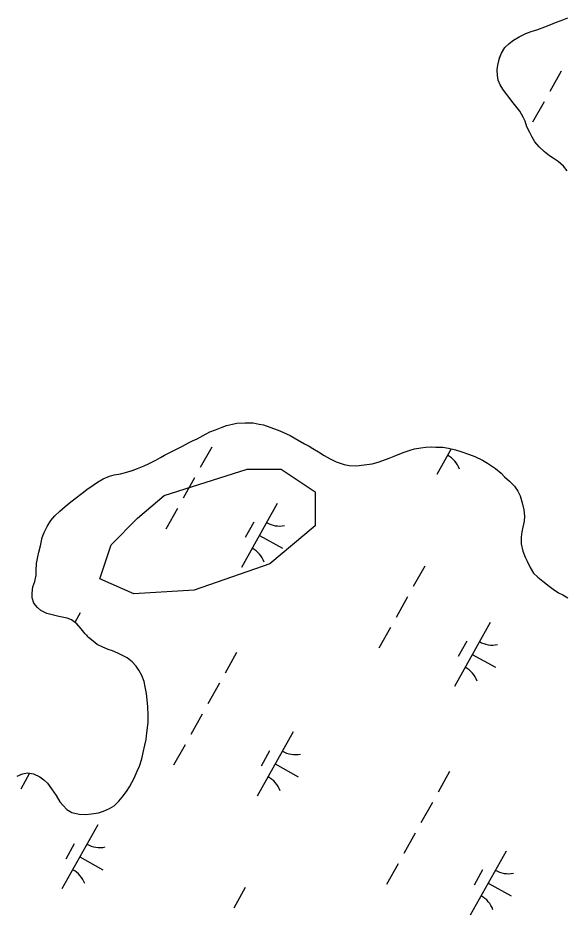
# Model space of a CAD drawing. Extents: x 3923531 to 3943530, y 207391 to 229799.
# Drawn here: x 3933863 to 3934236, y 212862 to 213473 of the extents above; entities that cross this region are included whole.
import ezdxf

# ---------------------------------------------------------------- set-up
doc = ezdxf.new("R2010")
doc.units = 0
for name, color, linetype in [('V-SITE-VEGE', 7, 'Continuous'), ('V-TOPO-SHOR', 7, 'Continuous'), ('V-WETL-SWMP', 7, 'Continuous')]:
    doc.layers.add(name, color=color, linetype=linetype)

msp = doc.modelspace()

# ---------------------------------------------------------------- linework, layer by layer
at = {"layer": 'V-SITE-VEGE'}
msp.add_lwpolyline([(3934019.56, 213165.6), (3934042.73, 213165.6), (3934065.9, 213150.14), (3934065.9, 213126.96), (3934035, 213101.2), (3933983.51, 213083.16), (3933942.31, 213080.58), (3933919.13, 213090.89), (3933926.86, 213114.07), (3933944.88, 213132.11), (3933962.91, 213147.57)], close=True, dxfattribs=at)
at = {"layer": 'V-TOPO-SHOR'}
for points in [[(3934237.84, 213368.98), (3934235.23, 213372.15), (3934231.79, 213375.17), (3934228.34, 213377.52), (3934225.71, 213379.21), (3934222.43, 213381.89), (3934218.82, 213385.24), (3934215.88, 213388.75), (3934213.93, 213391.91), (3934212.31, 213395.08), (3934210.37, 213398.91), (3934209.08, 213402.73), (3934207.79, 213405.55), (3934205.52, 213409.55), (3934202.74, 213413.06), (3934200.13, 213416.4), (3934198.17, 213418.9), (3934195.73, 213422.07), (3934193.93, 213424.57), (3934192.14, 213427.41), (3934190.86, 213430.73), (3934190.23, 213433.88), (3934190.1, 213437.69), (3934190.64, 213441), (3934191.68, 213445.78), (3934193.04, 213449.08), (3934195.4, 213452.86), (3934198.25, 213455.64), (3934201.25, 213457.93), (3934205.08, 213460.2), (3934209.74, 213462.47), (3934213.23, 213463.75), (3934217.88, 213465.19), (3934222.54, 213467.13), (3934226.69, 213468.57), (3934229.85, 213469.86), (3934233.67, 213471.31), (3934238.33, 213473.08)], [(3933877.48, 213108.95), (3933878.68, 213113.4), (3933879.91, 213119.02), (3933881.27, 213122.48), (3933883.13, 213126.6), (3933885.83, 213130.71), (3933888.51, 213133.82), (3933891.85, 213136.93), (3933895.53, 213140.2), (3933898.21, 213142.49), (3933902.38, 213145.58), (3933907.05, 213149.17), (3933910.22, 213151.79), (3933914.56, 213154.72), (3933917.56, 213156.67), (3933921.39, 213158.95), (3933925.72, 213160.89), (3933928.87, 213161.68), (3933933.18, 213162.46), (3933936.67, 213163.41), (3933941.31, 213164.69), (3933944.81, 213166.14), (3933949.46, 213167.91), (3933952.79, 213169.36), (3933957.28, 213171.63), (3933960.61, 213173.58), (3933963.28, 213175.04), (3933970.1, 213178.6), (3933975.59, 213181.19), (3933979.59, 213183.46), (3933982.42, 213184.92), (3933985.58, 213186.21), (3933989.58, 213188.49), (3933994.24, 213191.08), (3933998.06, 213192.36), (3934002.55, 213194.14), (3934005.54, 213195.43), (3934009.52, 213196.21), (3934012.51, 213196.84), (3934018.31, 213197.27), (3934023.77, 213197.21), (3934027.9, 213196.34), (3934030.87, 213195.81), (3934037.63, 213193.42), (3934040.76, 213192.06), (3934043.89, 213190.7), (3934048.83, 213188.5), (3934051.63, 213186.97), (3934054.42, 213185.46), (3934058.7, 213182.93), (3934061.83, 213181.24), (3934064.46, 213179.72), (3934068.24, 213177.36), (3934072.18, 213174.83), (3934076.29, 213172.63), (3934080.41, 213170.61), (3934085.69, 213168.89), (3934089.16, 213168.19), (3934094.12, 213167.8), (3934099.42, 213168.57), (3934104.89, 213169.34), (3934109.04, 213170.29), (3934112.2, 213171.58), (3934116.52, 213173.18), (3934119.85, 213174.47), (3934123.67, 213176.08), (3934126.66, 213177.21), (3934130.81, 213178.49), (3934133.8, 213179.45), (3934138.11, 213180.06), (3934141.43, 213180.69), (3934145.24, 213180.81), (3934148.38, 213180.61), (3934153.02, 213180.56), (3934156.98, 213179.86), (3934161.6, 213178.81), (3934165.4, 213177.61), (3934170.51, 213175.74), (3934174.79, 213174.2), (3934180.06, 213171.83), (3934183.51, 213169.63), (3934188.94, 213166.1), (3934192.71, 213162.91), (3934195.17, 213160.4), (3934198.61, 213157.39), (3934201.88, 213154.04), (3934204.16, 213150.7), (3934205.78, 213147.38), (3934207.05, 213142.56), (3934208.32, 213137.92), (3934208.77, 213133.61), (3934208.57, 213130.13), (3934207.69, 213126.01), (3934207, 213122.87), (3934206.46, 213119.23), (3934206.41, 213114.76), (3934207.51, 213109.62), (3934209.29, 213105.63), (3934210.58, 213102.8), (3934212.52, 213098.48), (3934214.8, 213094.81)], [(3933862.72, 212956.51), (3933866.38, 212957.96), (3933869.86, 212958.58), (3933873.99, 212957.88), (3933878.28, 212956.01), (3933881.07, 212953.99), (3933883.52, 212951.65), (3933886.3, 212947.81), (3933889.39, 212943.14), (3933891.99, 212938.81), (3933894.12, 212936.3), (3933896.57, 212933.63), (3933900.02, 212931.6), (3933905.14, 212930.39), (3933909.61, 212930.34), (3933913.42, 212930.79), (3933918.22, 212931.4), (3933921.71, 212932.52), (3933925.71, 212934.3), (3933928.87, 212936.25), (3933932.22, 212939.36), (3933934.4, 212942.15), (3933937.25, 212945.93), (3933939.27, 212949.21), (3933942.65, 212955.14), (3933944.69, 212959.91), (3933946.21, 212963.21), (3933947.76, 212968.32), (3933948.8, 212972.61), (3933949.85, 212977.56), (3933950.72, 212981.36), (3933951.26, 212985.82), (3933951.63, 212989.3), (3933952.01, 212993.26), (3933952.06, 212998.23), (3933951.79, 213003.7), (3933951.51, 213008.33), (3933951.07, 213012.8), (3933950.12, 213017.28), (3933949.33, 213020.93), (3933947.72, 213024.92), (3933945.78, 213028.59), (3933943.99, 213031.26), (3933941.21, 213034.26), (3933937.76, 213036.95), (3933935.13, 213038.47), (3933931.5, 213040.16), (3933927.88, 213041.69), (3933924.91, 213042.72), (3933921.29, 213044.25), (3933917.33, 213046.11), (3933914.55, 213048.29), (3933911.43, 213050.81), (3933909.14, 213053.32), (3933906.36, 213056.83), (3933903.42, 213060.17), (3933899.81, 213062.86), (3933896.85, 213064.05), (3933891.23, 213065.27), (3933887.6, 213066.14), (3933882.98, 213067.35), (3933879.02, 213069.21), (3933876.57, 213071.22), (3933874.11, 213074.23), (3933873, 213077.88), (3933873.03, 213081.19), (3933873.41, 213085.33), (3933874.78, 213089.12), (3933875.65, 213093.41), (3933875.85, 213096.55), (3933876.07, 213101.35), (3933876.95, 213105.81), (3933877.48, 213108.95)], [(3934214.8, 213094.81), (3934217.91, 213091.96), (3934221.2, 213089.28), (3934225.46, 213085.92), (3934228.25, 213083.74), (3934231.87, 213081.38), (3934234.83, 213079.86), (3934238.28, 213078)]]:
    msp.add_lwpolyline(points, dxfattribs=at)
at = {"layer": 'V-WETL-SWMP'}
for p, q in [((3934233.76, 213436.88), (3934225.96, 213422.91)), ((3934222.06, 213415.93), (3934214.25, 213401.96)), ((3933995.45, 213180.66), (3933987.65, 213166.7)), ((3934158.72, 213179.46), (3934148.94, 213161.96)), ((3933983.75, 213159.71), (3933975.94, 213145.74)), ((3934040.13, 213142.3), (3934015.74, 213098.65)), ((3933972.04, 213138.76), (3933964.24, 213124.79)), ((3934024.13, 213129.47), (3934018.27, 213119)), ((3934027.94, 213120.47), (3934043.65, 213111.69)), ((3934140.66, 213099.54), (3934132.86, 213085.57)), ((3934128.96, 213078.59), (3934121.16, 213064.62)), ((3933905.72, 213067.65), (3933902.1, 213061.16)), ((3934185.34, 213061.17), (3934160.96, 213017.52)), ((3934117.25, 213057.63), (3934109.45, 213043.67)), ((3934169.34, 213048.35), (3934163.49, 213037.87)), ((3934012.39, 213040.62), (3934004.58, 213026.65)), ((3934173.15, 213039.35), (3934188.86, 213030.57)), ((3934000.68, 213019.67), (3933992.88, 213005.7)), ((3933988.98, 212998.71), (3933981.17, 212984.75)), ((3934050.94, 212986.53), (3934026.55, 212942.88)), ((3933977.27, 212977.76), (3933969.47, 212963.79)), ((3934034.93, 212973.7), (3934029.08, 212963.23)), ((3934038.74, 212964.7), (3934054.46, 212955.92)), ((3933871.25, 212958.34), (3933865.25, 212947.61)), ((3934157.6, 212959.49), (3934149.8, 212945.53)), ((3934145.9, 212938.54), (3934138.09, 212924.57)), ((3933917.74, 212923.21), (3933893.35, 212879.56)), ((3934134.19, 212917.59), (3934126.39, 212903.62)), ((3933901.73, 212910.39), (3933895.88, 212899.91)), ((3933905.54, 212901.39), (3933921.26, 212892.61)), ((3934196.15, 212905.4), (3934171.77, 212861.75)), ((3934122.49, 212896.64), (3934114.68, 212882.67)), ((3934180.15, 212892.58), (3934174.3, 212882.1)), ((3934183.96, 212883.58), (3934199.67, 212874.8)), ((3934018.27, 212880.45), (3934010.47, 212866.49))]:
    msp.add_line(p, q, dxfattribs=at)
for points in [[(3934237.84, 213368.98), (3934235.23, 213372.15), (3934231.79, 213375.17), (3934228.34, 213377.52), (3934225.71, 213379.21), (3934222.43, 213381.89), (3934218.82, 213385.24), (3934215.88, 213388.75), (3934213.93, 213391.91), (3934212.31, 213395.08), (3934210.37, 213398.9), (3934209.09, 213402.73), (3934207.79, 213405.55), (3934205.52, 213409.55), (3934202.74, 213413.06), (3934200.13, 213416.4), (3934198.17, 213418.9), (3934195.73, 213422.07), (3934193.93, 213424.57), (3934192.14, 213427.41), (3934190.86, 213430.73), (3934190.23, 213433.88), (3934190.1, 213437.69), (3934190.64, 213441), (3934191.68, 213445.79), (3934193.04, 213449.08), (3934195.4, 213452.86), (3934198.25, 213455.64), (3934201.25, 213457.93), (3934205.08, 213460.2), (3934209.74, 213462.47), (3934213.23, 213463.75), (3934217.88, 213465.19), (3934222.54, 213467.13), (3934226.69, 213468.57), (3934229.85, 213469.86), (3934233.67, 213471.31), (3934238.33, 213473.08)], [(3933952.06, 212998.23), (3933951.79, 213003.69), (3933951.51, 213008.33), (3933951.06, 213012.8), (3933950.12, 213017.28), (3933949.33, 213020.93), (3933947.72, 213024.92), (3933945.78, 213028.59), (3933943.98, 213031.26), (3933941.2, 213034.26), (3933937.76, 213036.95), (3933935.13, 213038.47), (3933931.5, 213040.16), (3933927.88, 213041.69), (3933924.91, 213042.72), (3933921.29, 213044.25), (3933917.34, 213046.11), (3933914.55, 213048.3), (3933911.43, 213050.81), (3933909.14, 213053.32), (3933906.36, 213056.83), (3933903.42, 213060.17), (3933899.81, 213062.86), (3933896.84, 213064.05), (3933891.23, 213065.27), (3933887.6, 213066.14), (3933882.98, 213067.35), (3933879.02, 213069.21), (3933876.56, 213071.22), (3933874.12, 213074.23), (3933873, 213077.88), (3933873.03, 213081.19), (3933873.41, 213085.33), (3933874.78, 213089.12), (3933875.65, 213093.41), (3933875.85, 213096.55), (3933876.07, 213101.35), (3933876.95, 213105.81), (3933877.48, 213108.95), (3933878.68, 213113.4), (3933879.91, 213119.02), (3933881.27, 213122.48), (3933883.13, 213126.6), (3933885.83, 213130.71), (3933888.51, 213133.82), (3933891.85, 213136.93), (3933895.53, 213140.2), (3933898.2, 213142.49), (3933902.38, 213145.58), (3933907.05, 213149.18), (3933910.22, 213151.79), (3933914.56, 213154.72), (3933917.56, 213156.67), (3933921.39, 213158.95), (3933925.72, 213160.89), (3933928.87, 213161.68), (3933933.18, 213162.46), (3933936.67, 213163.41), (3933941.32, 213164.69), (3933944.81, 213166.14), (3933949.46, 213167.91), (3933952.79, 213169.36), (3933957.28, 213171.63), (3933960.61, 213173.58), (3933963.28, 213175.04), (3933970.1, 213178.6), (3933975.59, 213181.19), (3933979.59, 213183.46), (3933982.42, 213184.92), (3933985.58, 213186.21), (3933989.58, 213188.49), (3933994.24, 213191.08), (3933998.06, 213192.36), (3934002.55, 213194.14), (3934005.54, 213195.43), (3934009.52, 213196.21), (3934012.51, 213196.84), (3934018.31, 213197.27), (3934023.77, 213197.21), (3934027.9, 213196.34), (3934030.87, 213195.81), (3934037.63, 213193.42), (3934040.76, 213192.06), (3934043.89, 213190.7), (3934048.83, 213188.5), (3934051.63, 213186.98), (3934054.42, 213185.46), (3934058.7, 213182.93), (3934061.83, 213181.24), (3934064.46, 213179.72), (3934068.24, 213177.36), (3934072.18, 213174.83), (3934076.29, 213172.64), (3934080.41, 213170.6), (3934085.69, 213168.89), (3934089.16, 213168.19), (3934094.12, 213167.8), (3934099.42, 213168.57), (3934104.89, 213169.34), (3934109.04, 213170.29), (3934112.2, 213171.58)], [(3934112.2, 213171.58), (3934116.52, 213173.19), (3934119.85, 213174.47), (3934123.67, 213176.09), (3934126.66, 213177.21), (3934130.81, 213178.49), (3934133.8, 213179.45), (3934138.11, 213180.07), (3934141.43, 213180.69), (3934145.24, 213180.81), (3934148.38, 213180.61), (3934153.02, 213180.56), (3934156.98, 213179.86), (3934161.6, 213178.81), (3934165.4, 213177.61), (3934170.51, 213175.74), (3934174.79, 213174.2), (3934180.06, 213171.83), (3934183.51, 213169.64), (3934188.94, 213166.1), (3934192.71, 213162.91), (3934195.16, 213160.4), (3934198.61, 213157.39), (3934201.88, 213154.04), (3934204.16, 213150.71), (3934205.78, 213147.38), (3934207.05, 213142.56), (3934208.32, 213137.92), (3934208.77, 213133.61), (3934208.57, 213130.13), (3934207.7, 213126.01), (3934207, 213122.87), (3934206.46, 213119.23), (3934206.41, 213114.76), (3934207.52, 213109.62), (3934209.29, 213105.63), (3934210.58, 213102.8), (3934212.52, 213098.48), (3934214.8, 213094.81)], [(3934214.8, 213094.81), (3934217.91, 213091.96), (3934221.19, 213089.28), (3934225.46, 213085.92), (3934228.25, 213083.74), (3934231.87, 213081.38), (3934234.83, 213079.86), (3934238.28, 213078)], [(3933862.72, 212956.51), (3933866.38, 212957.96), (3933869.86, 212958.58), (3933873.99, 212957.88), (3933878.28, 212956.01), (3933881.07, 212953.99), (3933883.52, 212951.65), (3933886.3, 212947.81), (3933889.39, 212943.14), (3933891.99, 212938.81), (3933894.11, 212936.3), (3933896.57, 212933.63), (3933900.02, 212931.6), (3933905.14, 212930.39), (3933909.61, 212930.34), (3933913.42, 212930.79), (3933918.23, 212931.4), (3933921.71, 212932.52), (3933925.71, 212934.3), (3933928.87, 212936.25), (3933932.21, 212939.36), (3933934.4, 212942.15), (3933937.25, 212945.92), (3933939.27, 212949.21), (3933942.65, 212955.13), (3933944.69, 212959.91), (3933946.21, 212963.21), (3933947.76, 212968.32), (3933948.8, 212972.61), (3933949.85, 212977.56), (3933950.72, 212981.36), (3933951.26, 212985.82), (3933951.63, 212989.3), (3933952.01, 212993.26), (3933952.06, 212998.23)]]:
    msp.add_lwpolyline(points, dxfattribs=at)
for centre, start, end in [((3934147.87, 213159.56), 20.03808, 61.58174), ((3934041.61, 213144.47), 240.03808, 281.58174), ((3934014.67, 213096.24), 20.03808, 61.58174), ((3933907.21, 213069.82), 278.99372, 281.58174), ((3934186.83, 213063.35), 240.03808, 281.58174), ((3934159.89, 213015.12), 20.03808, 61.58174), ((3934052.42, 212988.7), 240.03808, 281.58174), ((3934025.48, 212940.47), 20.03808, 61.58174), ((3933919.22, 212925.39), 240.03808, 281.58174), ((3933892.28, 212877.16), 20.03808, 61.58174), ((3934197.64, 212907.57), 240.03808, 281.58174), ((3934170.69, 212859.35), 20.03808, 61.58174)]:
    msp.add_arc(centre, 17.62, start, end, dxfattribs=at)

doc.saveas('drawing.dxf')
